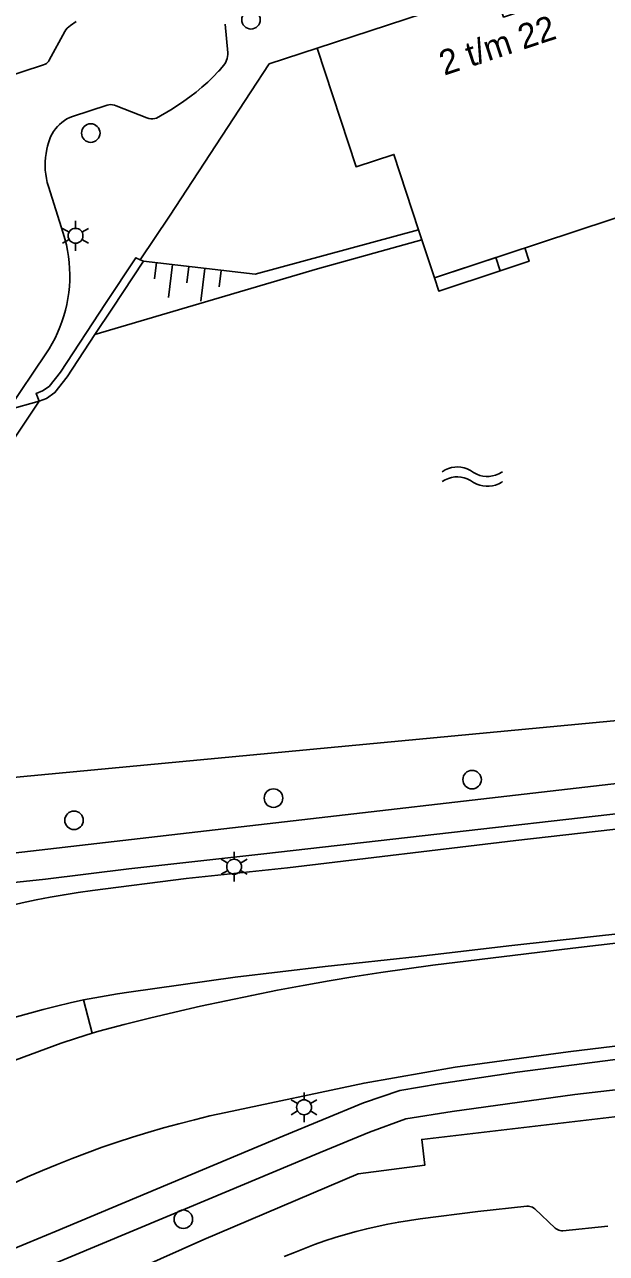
# Model space of a CAD drawing. Extents: x 122462 to 123306, y 485548 to 486417.
# Drawn here: x 122635.2 to 122670.3, y 485996.5 to 486070.8 of the extents above; entities that cross this region are included whole.
import ezdxf

# ---------------------------------------------------------------- set-up
doc = ezdxf.new("R2010")
doc.units = 0
for name, color, linetype in [('Level 1', 7, 'Continuous'), ('Level 10', 7, 'Continuous'), ('Level 11', 7, 'Continuous'), ('Level 14', 7, 'Continuous'), ('Level 15', 7, 'Continuous'), ('Level 17', 7, 'Continuous'), ('Level 23', 7, 'Continuous'), ('Level 50', 7, 'Continuous'), ('Level 53', 7, 'Continuous'), ('Level 55', 7, 'Continuous'), ('Level 57', 7, 'Continuous'), ('Level 58', 7, 'Continuous')]:
    doc.layers.add(name, color=color, linetype=linetype)

msp = doc.modelspace()

# ---------------------------------------------------------------- linework, layer by layer
at = {"layer": 'Level 1'}
msp.add_line((122659.19, 486057.779), (122658.989, 486058.391), dxfattribs=at)
for points in [[(122652.854, 486069.367), (122663.579, 486072.899), (122664.12, 486071.256), (122666.447, 486072.022), (122665.906, 486073.665), (122676.668, 486077.208), (122677.115, 486075.892)], [(122658.989, 486058.391), (122657.491, 486062.949), (122655.205, 486062.198), (122652.854, 486069.367)], [(122679.062, 486062.181), (122679.184, 486061.829), (122659.941, 486055.495), (122659.19, 486057.779)]]:
    msp.add_lwpolyline(points, dxfattribs=at)
at = {"layer": 'Level 10'}
msp.add_lwpolyline([(122663.911, 486055.909), (122660.207, 486054.688), (122659.941, 486055.495), (122663.646, 486056.714), (122663.911, 486055.909)], dxfattribs=at)
at = {"layer": 'Level 11'}
msp.add_lwpolyline([(122665.403, 486057.293), (122665.668, 486056.489), (122663.911, 486055.909)], dxfattribs=at)
at = {"layer": 'Level 14'}
msp.add_line((122636.035, 486048.032), (122634.176, 486047.498), dxfattribs=at)
msp.add_lwpolyline([(122821.957, 486065.499), (122821.403, 486062.693), (122808.743, 486058.07), (122767.011, 486042.831), (122757.261, 486040.701), (122729.221, 486035.411), (122715.251, 486033.481), (122695.318, 486031.371), (122682.001, 486029.961), (122672.281, 486028.851), (122632.321, 486025.071)], dxfattribs=at)
at = {"layer": 'Level 15'}
msp.add_line((122642.15, 486056.58), (122642.35, 486056.489), dxfattribs=at)
for points in [[(122636.035, 486048.032), (122635.859, 486048.5), (122636.247, 486048.646), (122636.643, 486048.917), (122637.323, 486049.791), (122640.053, 486053.935), (122641.889, 486056.699), (122642.15, 486056.58)], [(122642.35, 486056.489), (122640.47, 486053.659), (122639.412, 486052.052)], [(122639.412, 486052.052), (122637.73, 486049.499), (122636.99, 486048.549), (122636.48, 486048.199), (122636.035, 486048.032)]]:
    msp.add_lwpolyline(points, dxfattribs=at)
at = {"layer": 'Level 17'}
for points in [[(122632.297, 486067.054), (122636.313, 486068.365), (122636.397, 486068.399), (122636.475, 486068.446), (122636.544, 486068.504), (122636.605, 486068.572), (122636.654, 486068.648), (122637.598, 486070.386), (122637.663, 486070.49), (122637.74, 486070.585), (122637.828, 486070.67), (122637.926, 486070.743), (122638.288, 486070.99)], [(122634.176, 486047.498), (122636.452, 486050.893), (122636.648, 486051.199), (122636.83, 486051.512), (122636.999, 486051.833), (122637.154, 486052.162), (122637.295, 486052.496), (122637.421, 486052.836), (122637.533, 486053.181), (122637.63, 486053.531), (122637.712, 486053.884), (122637.778, 486054.241), (122637.83, 486054.6), (122637.866, 486054.961), (122637.887, 486055.323), (122637.892, 486055.686), (122637.882, 486056.049), (122637.856, 486056.411), (122637.815, 486056.771), (122637.758, 486057.13), (122637.687, 486057.485), (122637.6, 486057.838), (122637.498, 486058.186), (122636.607, 486061.01), (122636.535, 486061.253), (122636.478, 486061.5), (122636.436, 486061.75), (122636.409, 486062.002), (122636.398, 486062.256), (122636.402, 486062.509), (122636.421, 486062.762), (122636.455, 486063.013), (122636.505, 486063.262), (122636.548, 486063.453), (122636.601, 486063.641), (122636.663, 486063.825), (122636.736, 486064.007), (122636.818, 486064.184), (122636.914, 486064.343), (122637.023, 486064.493), (122637.143, 486064.635), (122637.274, 486064.767), (122637.415, 486064.888), (122637.565, 486064.997), (122637.723, 486065.094), (122637.888, 486065.179), (122638.06, 486065.25), (122640.152, 486065.934), (122640.261, 486065.954), (122640.371, 486065.958), (122640.481, 486065.946), (122640.589, 486065.92), (122640.691, 486065.878), (122642.558, 486065.156), (122642.672, 486065.123), (122642.79, 486065.106), (122642.908, 486065.103), (122643.027, 486065.116), (122643.142, 486065.144), (122644.006, 486065.65), (122644.4, 486065.897), (122644.785, 486066.158), (122645.161, 486066.43), (122645.528, 486066.716), (122645.885, 486067.013), (122646.232, 486067.323), (122646.568, 486067.643), (122646.894, 486067.975), (122646.925, 486068.008), (122647.261, 486068.43), (122647.323, 486068.53), (122647.373, 486068.637), (122647.412, 486068.748), (122647.439, 486068.863), (122647.454, 486068.98), (122647.456, 486069.098), (122647.297, 486070.826)], [(122642.15, 486056.58), (122643.915, 486059.221), (122648.843, 486066.73), (122649.955, 486068.424), (122652.854, 486069.367)], [(122658.989, 486058.391), (122649.1, 486055.709), (122642.35, 486056.489)], [(122639.412, 486052.052), (122652.87, 486056.039), (122659.19, 486057.779)], [(122634.176, 486047.498), (122636.035, 486048.032), (122623.331, 486029.011), (122621.476, 486028.492)], [(122695.576, 486027.756), (122646.679, 486022.105), (122622.76, 486019.349), (122622.517, 486019.355), (122622.276, 486019.376), (122622.036, 486019.412), (122621.798, 486019.462), (122621.565, 486019.528), (122621.335, 486019.608), (122621.112, 486019.702), (122620.894, 486019.809), (122620.684, 486019.93)], [(122681.89, 486024.329), (122649.62, 486020.659), (122641.47, 486019.759), (122636.43, 486019.129), (122633.954, 486018.866)], [(122684.59, 486023.699), (122664.86, 486021.469), (122651.06, 486019.819), (122644.94, 486019.179), (122639.258, 486018.438), (122638.404, 486018.319), (122637.553, 486018.185), (122636.704, 486018.037), (122635.858, 486017.874), (122635.014, 486017.696), (122634.174, 486017.505)], [(122638.729, 486011.825), (122639.412, 486011.958), (122640.097, 486012.081), (122640.784, 486012.193), (122641.472, 486012.295), (122647.9, 486013.199), (122653.34, 486013.849), (122658.95, 486014.459), (122664.63, 486015.109), (122673.78, 486016.129)], [(122678.83, 486016.189), (122668.32, 486014.959), (122659.84, 486013.929), (122658.27, 486013.714), (122656.701, 486013.484), (122655.136, 486013.239), (122653.572, 486012.978), (122652.012, 486012.701), (122650.454, 486012.409), (122648.899, 486012.102), (122647.347, 486011.78), (122645.799, 486011.442), (122644.253, 486011.089), (122642.712, 486010.721), (122641.174, 486010.338), (122639.64, 486009.939), (122639.245, 486009.817)], [(122656.01, 486003.839), (122658.22, 486004.639), (122661.02, 486005.079), (122668.44, 486006.109), (122696.888, 486009.391), (122698.6, 486009.589), (122715.98, 486011.549), (122722.428, 486012.236), (122726.514, 486012.724), (122726.601, 486011.997)], [(122628.414, 486008.387), (122629.175, 486008.739), (122629.942, 486009.077), (122630.716, 486009.401), (122631.495, 486009.71), (122632.28, 486010.004), (122633.07, 486010.284), (122633.866, 486010.549), (122634.666, 486010.8), (122635.471, 486011.035), (122636.279, 486011.255), (122637.092, 486011.46), (122637.909, 486011.65), (122638.729, 486011.825)], [(122639.245, 486009.817), (122638.304, 486009.517), (122637.368, 486009.204), (122636.437, 486008.876), (122635.511, 486008.535), (122634.59, 486008.181), (122633.674, 486007.813), (122632.763, 486007.432), (122631.859, 486007.037), (122630.96, 486006.63), (122630.067, 486006.209), (122629.18, 486005.776), (122628.3, 486005.329), (122627.426, 486004.87), (122626.47, 486004.349), (122624.973, 486003.434), (122623.483, 486002.506), (122622.001, 486001.567), (122620.526, 486000.617), (122619.059, 485999.654), (122617.599, 485998.68), (122616.148, 485997.694), (122614.704, 485996.697), (122613.268, 485995.689)], [(122676.49, 486009.709), (122668.03, 486008.689), (122661.2, 486007.759), (122655.69, 486006.799), (122647.319, 486005.02), (122646.371, 486004.811), (122645.427, 486004.586), (122644.487, 486004.346), (122643.551, 486004.091), (122642.618, 486003.821), (122641.691, 486003.536), (122640.768, 486003.236), (122639.85, 486002.921), (122638.937, 486002.591), (122638.03, 486002.246), (122637.128, 486001.887), (122636.233, 486001.513), (122635.343, 486001.125), (122634.46, 486000.723)], [(122670.9, 486008.219), (122664.94, 486007.459), (122660.23, 486006.749), (122657.85, 486006.359), (122655.66, 486005.609), (122650.77, 486003.599), (122637.07, 485997.849), (122630.03, 485994.949), (122624.83, 485992.569), (122624.068, 485992.21), (122623.313, 485991.838), (122622.564, 485991.454), (122621.821, 485991.058), (122621.085, 485990.65), (122620.355, 485990.229), (122619.633, 485989.797), (122618.918, 485989.353), (122618.21, 485988.897), (122617.51, 485988.429), (122613.51, 485985.439), (122605.438, 485979.012), (122593.75, 485969.669)], [(122615.596, 485981.357), (122616.381, 485981.96), (122617.174, 485982.554), (122617.975, 485983.136), (122618.784, 485983.707), (122619.601, 485984.267), (122620.425, 485984.815), (122621.257, 485985.353), (122622.097, 485985.879), (122622.943, 485986.393), (122627.238, 485988.555), (122635.005, 485992.259), (122642.063, 485995.584), (122645.993, 485997.335), (122655.34, 486001.309), (122659.364, 486001.842), (122659.18, 486003.397), (122672.2, 486004.919)], [(122635.71, 485995.369), (122643.79, 485998.729), (122647.34, 486000.229), (122653.04, 486002.609), (122656.01, 486003.839)], [(122670.43, 485998.159), (122667.713, 485997.877), (122667.627, 485997.874), (122667.542, 485997.884), (122667.459, 485997.905), (122667.38, 485997.938), (122667.306, 485997.983), (122667.24, 485998.037), (122666.01, 485999.191), (122665.944, 485999.245), (122665.87, 485999.29), (122665.791, 485999.323), (122665.708, 485999.344), (122665.623, 485999.354), (122665.537, 485999.351), (122662.56, 485999.039), (122659.081, 485998.589), (122658.429, 485998.498), (122657.78, 485998.392), (122657.133, 485998.272), (122656.488, 485998.138), (122655.847, 485997.99), (122655.209, 485997.827), (122654.575, 485997.651), (122653.945, 485997.461), (122653.32, 485997.257), (122652.698, 485997.04), (122652.082, 485996.809), (122651.471, 485996.565), (122650.866, 485996.307)]]:
    msp.add_lwpolyline(points, dxfattribs=at)
at = {"layer": 'Level 23'}
msp.add_line((122638.729, 486011.825), (122639.245, 486009.817), dxfattribs=at)
at = {"layer": 'Level 50'}
for p, q in [((122637.85, 486058.254), (122637.46, 486058.479)), ((122638.24, 486058.479), (122638.24, 486058.929)), ((122639.019, 486058.479), (122638.629, 486058.254)), ((122637.85, 486057.804), (122637.46, 486057.579)), ((122638.24, 486057.129), (122638.24, 486057.579)), ((122639.019, 486057.579), (122638.629, 486057.804)), ((122647.44, 486020.104), (122647.05, 486020.329)), ((122647.83, 486020.329), (122647.83, 486020.779)), ((122648.609, 486020.329), (122648.219, 486020.104)), ((122647.44, 486019.654), (122647.05, 486019.429)), ((122648.609, 486019.429), (122648.219, 486019.654)), ((122647.83, 486018.979), (122647.83, 486019.429)), ((122652.06, 486005.789), (122652.06, 486006.239)), ((122651.67, 486005.564), (122651.28, 486005.789)), ((122652.839, 486005.789), (122652.449, 486005.564)), ((122651.67, 486005.114), (122651.28, 486004.889)), ((122652.06, 486004.439), (122652.06, 486004.889)), ((122652.839, 486004.889), (122652.449, 486005.114))]:
    msp.add_line(p, q, dxfattribs=at)
for centre in [(122638.24, 486058.029), (122647.83, 486019.879), (122652.06, 486005.339)]:
    msp.add_circle(centre, 0.45, dxfattribs=at)
at = {"layer": 'Level 53'}
for centre in [(122648.85, 486071.09), (122639.161, 486064.239), (122662.22, 486025.149), (122650.21, 486024.029), (122638.15, 486022.689), (122644.76, 485998.569)]:
    msp.add_circle(centre, 0.56, dxfattribs=at)
at = {"layer": 'Level 55'}
for points in [[(122660.408, 486043.766), (122660.598, 486043.88), (122660.788, 486043.961), (122660.978, 486044.016), (122661.168, 486044.046), (122661.358, 486044.053), (122661.548, 486044.036), (122661.738, 486043.996), (122661.928, 486043.93), (122662.118, 486043.835), (122662.308, 486043.712), (122662.498, 486043.614), (122662.688, 486043.544), (122662.878, 486043.501), (122663.068, 486043.481), (122663.258, 486043.483), (122663.448, 486043.508), (122663.638, 486043.558), (122663.828, 486043.634), (122664.018, 486043.74), (122664.053, 486043.764)], [(122660.408, 486043.166), (122660.598, 486043.28), (122660.788, 486043.361), (122660.978, 486043.416), (122661.168, 486043.446), (122661.358, 486043.453), (122661.548, 486043.436), (122661.738, 486043.396), (122661.928, 486043.33), (122662.118, 486043.235), (122662.308, 486043.112), (122662.498, 486043.014), (122662.688, 486042.944), (122662.878, 486042.901), (122663.068, 486042.881), (122663.258, 486042.883), (122663.448, 486042.908), (122663.638, 486042.958), (122663.828, 486043.034), (122664.018, 486043.14), (122664.053, 486043.164)]]:
    msp.add_lwpolyline(points, dxfattribs=at)
at = {"layer": 'Level 57'}
for p, q in [((122643.13, 486056.412), (122643.009, 486055.419)), ((122644.109, 486056.292), (122643.866, 486054.307)), ((122645.088, 486056.173), (122644.966, 486055.18)), ((122646.067, 486056.053), (122645.824, 486054.067)), ((122647.046, 486055.933), (122646.924, 486054.94))]:
    msp.add_line(p, q, dxfattribs=at)

# ---------------------------------------------------------------- texts
at = {"layer": 'Level 58'}
msp.add_text('2 t/m 22', height=1.5, rotation=18.21816, dxfattribs=at).set_placement((122660.533, 486067.707))

doc.saveas('drawing.dxf')
